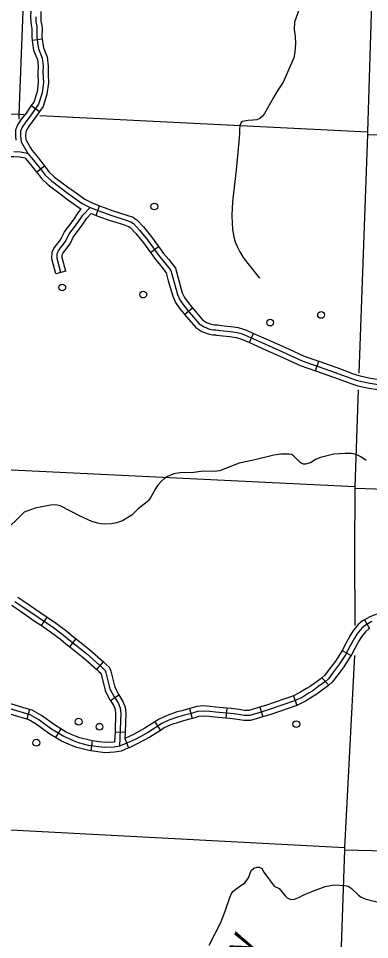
# Model space of a CAD drawing. Extents: x 653372 to 905732, y 627442 to 787275.
# Drawn here: x 840008 to 845173, y 681934 to 695484 of the extents above; entities that cross this region are included whole.
import ezdxf

# ---------------------------------------------------------------- set-up
doc = ezdxf.new("R2010")
doc.units = 0
for name, color, linetype in [('Level 32', 7, 'Continuous'), ('Level 35', 7, 'Continuous'), ('Level 4', 7, 'Continuous'), ('Level 45', 7, 'Continuous'), ('Level 5', 7, 'Continuous'), ('Level 56', 7, 'Continuous')]:
    doc.layers.add(name, color=color, linetype=linetype)

msp = doc.modelspace()

# ---------------------------------------------------------------- linework, layer by layer
at = {"layer": 'Level 32'}
for p, q in [((840347, 686553), (840430, 686677)), ((845098, 686638), (845173, 686509)), ((840763, 686241), (840856, 686358)), ((844768, 686186), (844900, 686115)), ((841161, 685905), (841261, 686017)), ((844472, 685783), (844575, 685674)), ((841361, 685451), (841484, 685535)), ((844056, 685518), (844104, 685377)), ((843560, 685353), (843602, 685210)), ((840173, 685320), (840130, 685177)), ((842526, 685331), (842565, 685187)), ((843072, 685340), (843058, 685191)), ((842016, 685137), (842097, 685011)), ((840634, 685033), (840556, 684905)), ((841429, 684991), (841578, 684986)), ((841095, 684858), (841071, 684711)), ((841575, 684893), (841626, 684752))]:
    msp.add_line(p, q, dxfattribs=at)
for points in [[(840000, 686970), (840001, 686969), (840072, 686922), (840340, 686738), (840430, 686677)], [(839908, 686852), (839914, 686848), (839989, 686798), (840256, 686614), (840347, 686553)], [(839957, 686908), (840030, 686860), (840298, 686676), (840525, 686524), (840671, 686412), (840754, 686344), (841010, 686140), (841245, 685931), (841283, 685892), (841296, 685858), (841355, 685623), (841415, 685504), (841439, 685468), (841478, 685405), (841505, 685337), (841513, 685262), (841496, 684778)], [(845628, 686791), (845598, 686787), (845491, 686768), (845370, 686745), (845265, 686717), (845175, 686683), (845098, 686638)], [(840430, 686677), (840569, 686585), (840718, 686470), (840801, 686402), (840856, 686358)], [(845207, 686615), (845114, 686561), (845060, 686516), (844987, 686426), (844953, 686370), (844889, 686253), (844820, 686124), (844731, 685988), (844629, 685852), (844569, 685771), (844523, 685728), (844414, 685650), (844339, 685595), (844285, 685562), (844195, 685506), (844083, 685449), (843682, 685313), (843595, 685285), (843410, 685231), (843327, 685231), (843243, 685244), (843128, 685260), (842905, 685280), (842822, 685290), (842733, 685296), (842644, 685288), (842569, 685265), (842451, 685233), (842348, 685206), (842222, 685162), (842116, 685112), (841905, 684977), (841733, 684883), (841605, 684825), (841496, 684778), (841414, 684763), (841284, 684758), (841187, 684768), (841039, 684791), (840891, 684828), (840818, 684855), (840777, 684876), (840678, 684919)], [(845098, 686638), (845071, 686622), (845007, 686568), (844925, 686469), (844889, 686407), (844823, 686289), (844768, 686186)], [(840347, 686553), (840482, 686463), (840625, 686353), (840707, 686286), (840763, 686241)], [(845173, 686509), (845157, 686500), (845113, 686463), (845048, 686383), (845018, 686333), (844955, 686217), (844900, 686115)], [(840856, 686358), (841058, 686197), (841261, 686017)], [(840763, 686241), (840962, 686083), (841161, 685905)], [(844768, 686186), (844756, 686162), (844670, 686031), (844569, 685896), (844513, 685821), (844472, 685783)], [(844900, 686115), (844884, 686086), (844792, 685945), (844689, 685807), (844625, 685721), (844575, 685674)], [(841161, 685905), (841193, 685877), (841219, 685851), (841225, 685836), (841285, 685597), (841350, 685466), (841361, 685451)], [(841261, 686017), (841296, 685985), (841347, 685934), (841368, 685881), (841426, 685649), (841479, 685542), (841484, 685535)], [(844476, 685786), (844371, 685711), (844297, 685657), (844245, 685625), (844158, 685571), (844054, 685518), (844056, 685518)], [(844575, 685674), (844571, 685671), (844458, 685590), (844380, 685533), (844324, 685499), (844231, 685441), (844112, 685380), (844104, 685377)], [(841484, 685535), (841502, 685508), (841545, 685438), (841578, 685355), (841588, 685265), (841578, 684986)], [(844056, 685518), (843659, 685384), (843573, 685357), (843560, 685353)], [(840173, 685320), (839860, 685413), (839698, 685464), (839660, 685470)], [(840678, 684919), (840497, 685028), (840309, 685168), (840179, 685240), (839838, 685342)], [(841361, 685451), (841377, 685427), (841411, 685371), (841432, 685319), (841438, 685259), (841429, 684991)], [(843072, 685340), (842913, 685354), (842829, 685364), (842732, 685371), (842630, 685361), (842548, 685337), (842526, 685331)], [(843560, 685353), (843399, 685306), (843333, 685306), (843253, 685318), (843136, 685334), (843072, 685340)], [(844104, 685377), (843705, 685242), (843616, 685214), (843602, 685210)], [(840130, 685177), (839816, 685270), (839663, 685318), (839636, 685323)], [(840634, 685033), (840539, 685091), (840349, 685231), (840208, 685309), (840173, 685320)], [(842526, 685331), (842432, 685305), (842326, 685277), (842194, 685231), (842080, 685178), (842016, 685137)], [(843058, 685191), (842898, 685206), (842815, 685215), (842734, 685221), (842658, 685214), (842590, 685193), (842565, 685187)], [(843602, 685210), (843421, 685157), (843322, 685156), (843232, 685170), (843119, 685185), (843058, 685191)], [(840556, 684905), (840456, 684966), (840268, 685105), (840150, 685171), (840130, 685177)], [(842016, 685137), (841867, 685042), (841699, 684950), (841575, 684893)], [(842565, 685187), (842471, 685161), (842370, 685134), (842251, 685092), (842152, 685047), (842097, 685011)], [(841095, 684858), (841054, 684865), (840913, 684900), (840848, 684924), (840810, 684943), (840712, 684986), (840634, 685033)], [(841429, 684991), (841423, 684841)], [(841578, 684986), (841575, 684893)], [(842097, 685011), (841943, 684913), (841766, 684816), (841635, 684756), (841626, 684752)], [(841071, 684711), (841024, 684718), (840869, 684757), (840788, 684787), (840745, 684808), (840643, 684853), (840556, 684905)], [(841423, 684841), (841405, 684837), (841287, 684833), (841197, 684842), (841095, 684858)], [(841626, 684752), (841517, 684706), (841422, 684689), (841282, 684683), (841177, 684694), (841071, 684711)]]:
    msp.add_lwpolyline(points, dxfattribs=at)
at = {"layer": 'Level 35'}
for points in [[(844136, 695621), (844071, 695431), (844062, 695322), (844078, 695220), (844085, 695115), (844076, 694989), (844058, 694905), (843904, 694547), (843814, 694414), (843758, 694321), (843629, 694084), (843598, 694044), (843559, 694011), (843513, 693994), (843457, 693986), (843387, 693984), (843302, 693967), (843286, 693953), (843264, 693909), (843258, 693848), (843258, 693796)], [(843258, 693796), (843256, 693729), (843212, 693251), (843160, 692833), (843152, 692709), (843149, 692577), (843155, 692378), (843174, 692273), (843198, 692195), (843225, 692128), (843266, 692050), (843315, 691968), (843380, 691878), (843555, 691661)], [(845124, 688981), (845046, 689036), (844978, 689069), (844909, 689084), (844816, 689086), (844646, 689073), (844451, 689025), (844385, 688999), (844305, 688946), (844229, 688927), (844199, 688929), (844165, 688942), (844142, 688959), (844055, 689048), (844023, 689067), (843988, 689074), (843929, 689076), (843867, 689073), (843767, 689059), (843465, 688985), (843255, 688943), (842966, 688828), (842887, 688817), (842727, 688823), (842586, 688805), (842386, 688798), (842293, 688785), (842201, 688747), (842162, 688721), (842118, 688681), (842058, 688617), (842027, 688573), (841957, 688441), (841922, 688392), (841903, 688373), (841770, 688269), (841681, 688184), (841540, 688095), (841449, 688062), (841377, 688048), (841273, 688044), (841219, 688051), (841178, 688058), (841088, 688085), (840906, 688167), (840623, 688313), (840576, 688326), (840533, 688328), (840479, 688323), (840254, 688282), (840093, 688222)], [(840093, 688222), (839780, 687910), (839619, 687841), (839404, 687740)], [(842815, 681850), (842980, 682175), (843050, 682350), (843118, 682554), (843144, 682610), (843162, 682641), (843243, 682706), (843337, 682767), (843392, 682840), (843432, 682952), (843470, 682984), (843519, 683000), (843549, 682999), (843586, 682978), (843618, 682926), (843771, 682722), (843841, 682685), (843932, 682575), (843961, 682547), (844014, 682524), (844071, 682526), (844142, 682556), (844196, 682586), (844323, 682641), (844520, 682715), (844652, 682738), (844807, 682728), (844858, 682718), (844903, 682692), (845011, 682586), (845050, 682556), (845121, 682530), (845278, 682490)]]:
    msp.add_lwpolyline(points, dxfattribs=at)
at = {"layer": 'Level 4'}
for points in [[(845462, 704147), (845304, 699066), (845303, 699040), (845143, 693813), (845142, 693774), (845015, 690266)], [(845006, 690020), (844955, 688596), (844955, 688567), (844950, 687629), (844954, 686552)], [(844949, 686115), (844805, 683286), (844803, 683255), (844677, 679557)]]:
    msp.add_lwpolyline(points, dxfattribs=at)
at = {"layer": 'Level 45'}
for p, q in [((840209, 695164), (840357, 695181)), ((840197, 694201), (840319, 694115)), ((840275, 693220), (840392, 693313)), ((841150, 692587), (841203, 692727)), ((841950, 692040), (842070, 692128)), ((840704, 691764), (840560, 691726)), ((842453, 691130), (842567, 691226)), ((843406, 690715), (843468, 690851)), ((844378, 690300), (844428, 690440))]:
    msp.add_line(p, q, dxfattribs=at)
for points in [[(840170, 695653), (840189, 695584), (840187, 695506), (840189, 695423), (840203, 695359), (840205, 695329), (840204, 695211), (840209, 695164)], [(840262, 695506), (840263, 695432), (840277, 695369), (840280, 695330), (840278, 695215), (840288, 695128), (840305, 695034), (840331, 694961), (840359, 694898), (840374, 694780), (840369, 694692), (840375, 694539), (840355, 694387), (840302, 694220), (840180, 694048), (840115, 693962), (840064, 693886), (840041, 693824), (840039, 693759), (840047, 693668), (840121, 693541), (840148, 693495), (840225, 693404), (840346, 693251), (840401, 693178), (840493, 693093), (840742, 692906), (840944, 692761), (841061, 692701), (841243, 692632), (841380, 692583), (841580, 692521), (841662, 692490), (841703, 692465), (841791, 692368), (841905, 692227), (842085, 691982), (842160, 691889), (842249, 691774), (842348, 691422), (842383, 691344), (842443, 691259), (842502, 691188), (842666, 690993), (842740, 690945), (842820, 690914), (842876, 690903), (842912, 690902), (843025, 690890), (843126, 690879), (843227, 690863)], [(840339, 695586), (840337, 695506), (840338, 695441), (840352, 695380), (840355, 695332), (840353, 695219), (840357, 695181)], [(840209, 695164), (840214, 695118), (840232, 695015), (840262, 694933), (840287, 694878), (840299, 694777), (840294, 694692), (840296, 694657)], [(840357, 695181), (840362, 695139), (840377, 695054), (840400, 694989), (840432, 694919), (840448, 694782), (840444, 694692), (840445, 694663)], [(840296, 694657), (840300, 694543), (840282, 694403), (840235, 694254), (840197, 694201)], [(840445, 694663), (840450, 694536), (840428, 694371), (840370, 694186), (840319, 694115)], [(840197, 694201), (840120, 694092), (840054, 694006), (839997, 693920), (839967, 693839), (839965, 693757), (839970, 693692)], [(840319, 694115), (840241, 694004), (840175, 693918), (840131, 693852), (840115, 693810), (840114, 693761), (840119, 693705)], [(840119, 693705), (840120, 693691), (840186, 693579), (840210, 693539), (840283, 693452), (840392, 693313)], [(840148, 693495), (840131, 693498), (840068, 693511), (840036, 693515), (839940, 693523)], [(840109, 693426), (840055, 693437), (840028, 693441), (839939, 693448), (839882, 693446), (839814, 693430), (839778, 693419), (839739, 693405), (839683, 693370)], [(840109, 693426), (840167, 693357), (840275, 693220)], [(840275, 693220), (840287, 693205), (840346, 693128), (840445, 693035), (840680, 692860)], [(840392, 693313), (840405, 693297), (840457, 693229), (840541, 693150), (840769, 692979)], [(840769, 692979), (840787, 692966), (840983, 692825), (841091, 692769), (841203, 692727)], [(840680, 692860), (840698, 692846), (840933, 692676)], [(840632, 691745), (840576, 691954), (840580, 692026), (840596, 692063), (840625, 692108), (840651, 692137), (840700, 692202), (840752, 692304), (840873, 692469), (840954, 692591), (841061, 692701)], [(840644, 692256), (840688, 692343), (840812, 692511), (840896, 692638), (840933, 692676)], [(841203, 692727), (841269, 692702), (841404, 692654), (841604, 692592), (841695, 692558), (841712, 692547)], [(840777, 692189), (840815, 692265), (840934, 692426), (841012, 692544), (841080, 692614)], [(841080, 692614), (841150, 692587)], [(841150, 692587), (841217, 692562), (841356, 692513), (841556, 692450), (841629, 692423), (841633, 692421)], [(841712, 692547), (841751, 692522), (841847, 692417), (841964, 692272), (842070, 692128)], [(841633, 692421), (841654, 692407), (841734, 692319), (841846, 692181), (841950, 692040)], [(840560, 691726), (840500, 691946), (840506, 692043), (840530, 692099), (840566, 692153), (840592, 692184), (840636, 692241), (840644, 692256)], [(840704, 691764), (840651, 691962), (840653, 692008), (840662, 692027), (840685, 692062), (840709, 692090), (840763, 692162), (840777, 692189)], [(842070, 692128), (842144, 692028), (842218, 691936), (842317, 691808), (842357, 691665)], [(841950, 692040), (842026, 691936), (842101, 691843), (842181, 691740), (842213, 691624)], [(842213, 691624), (842278, 691396), (842318, 691307), (842384, 691214), (842444, 691140), (842453, 691130)], [(842357, 691665), (842418, 691448), (842449, 691381), (842503, 691305), (842559, 691236), (842567, 691226)], [(842567, 691226), (842716, 691050), (842774, 691012), (842841, 690987), (842885, 690978), (842917, 690977), (842937, 690975)], [(842453, 691130), (842616, 690936), (842706, 690878), (842799, 690842), (842868, 690829), (842907, 690828), (842920, 690826)], [(842937, 690975), (843033, 690964), (843136, 690953), (843242, 690936), (843304, 690919), (843362, 690899), (843468, 690851)], [(842920, 690826), (843017, 690815), (843117, 690805), (843211, 690790), (843260, 690777), (843306, 690760), (843406, 690715)], [(843227, 690863), (843282, 690848), (843334, 690830), (843684, 690671), (843947, 690556), (844181, 690448), (844666, 690277), (844921, 690182), (844979, 690163), (845016, 690151), (845150, 690125), (845331, 690094)], [(843468, 690851), (843715, 690739), (843947, 690637)], [(843406, 690715), (843654, 690602), (843887, 690500)], [(843947, 690637), (843978, 690624), (844209, 690517), (844428, 690440)], [(843887, 690500), (843916, 690487), (844153, 690379), (844378, 690300)], [(844428, 690440), (844692, 690348), (844923, 690261)], [(844378, 690300), (844641, 690207), (844871, 690121)], [(844923, 690261), (844946, 690253), (845002, 690234), (845035, 690224), (845163, 690198), (845343, 690168), (845422, 690155)], [(844871, 690121), (844896, 690112), (844956, 690092), (844998, 690079), (845136, 690051), (845319, 690021), (845399, 690008)]]:
    msp.add_lwpolyline(points, dxfattribs=at)
at = {"layer": 'Level 5'}
for points in [[(840078, 695718), (840015, 694073)], [(834770, 694225), (840015, 694073)], [(840015, 694073), (840012, 694000)], [(840015, 694073), (840087, 694069)], [(840322, 694057), (845143, 693813)], [(845142, 693774), (846496, 693743)], [(844955, 688596), (839809, 688846)], [(846617, 688514), (844955, 688567)], [(839614, 683565), (844805, 683286)], [(844803, 683255), (847042, 683198)]]:
    msp.add_lwpolyline(points, dxfattribs=at)
at = {"layer": 'Level 56'}
for centre in [(842007, 692717), (840653, 691525), (841844, 691422), (844460, 691122), (843711, 691010), (840894, 685139), (841201, 685065), (844095, 685103), (840272, 684830)]:
    msp.add_circle(centre, 49.8, dxfattribs=at)

# ---------------------------------------------------------------- texts
at = {"layer": 'Level 35'}
msp.add_text('Dry', height=420.6, rotation=68.3784, dxfattribs=at).set_placement((843180, 681128))

doc.saveas('drawing.dxf')
